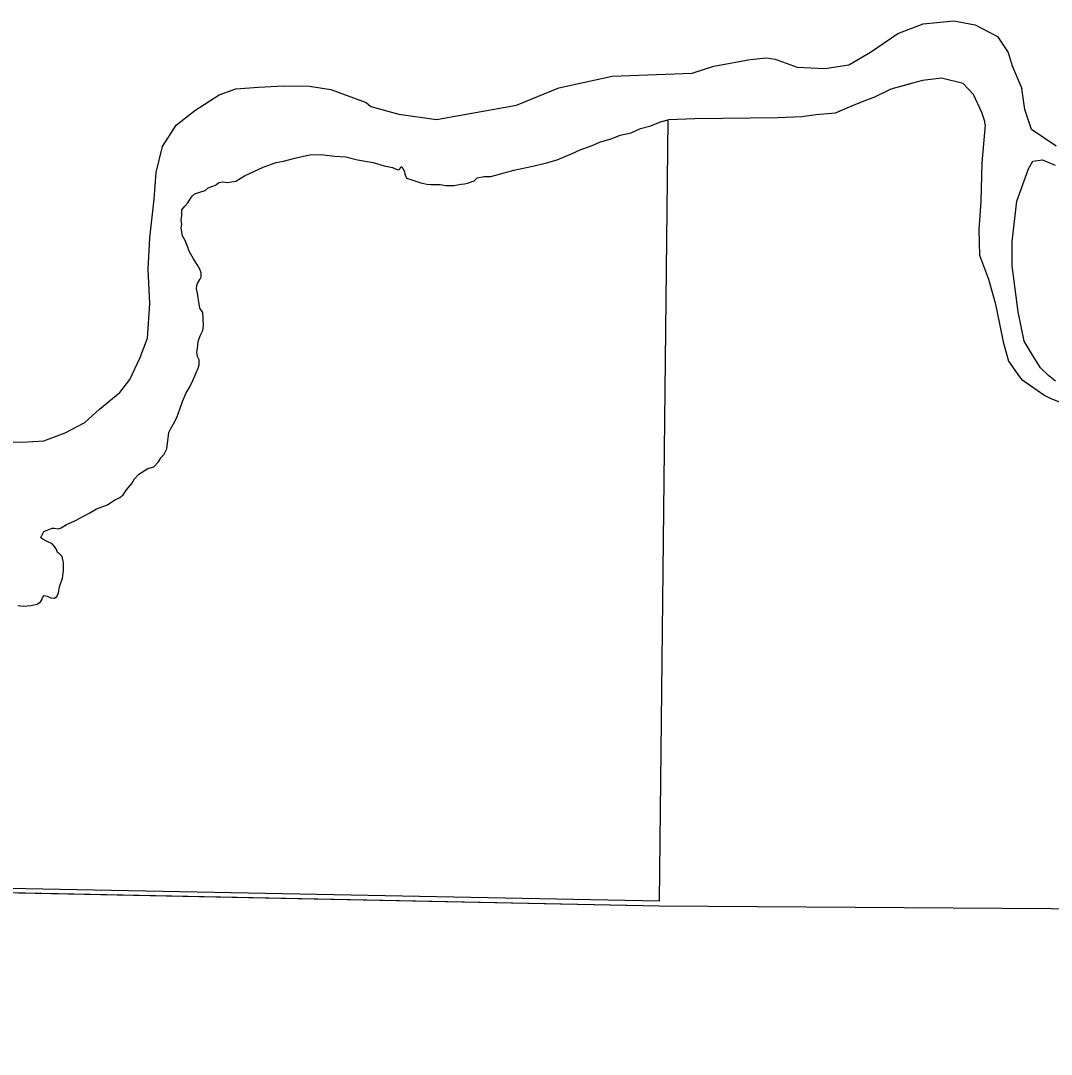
# Model space of a CAD drawing. Extents: x -939622 to -934245, y 1383184 to 1385301.
# Drawn here: x -935501.202 to -935496.544, y 1384262.596 to 1384267.269 of the extents above; entities that cross this region are included whole.
import ezdxf

# ---------------------------------------------------------------- set-up
doc = ezdxf.new("R2010")
doc.units = 0
for name, color, linetype in [('2', 7, 'Continuous'), ('9', 7, 'Continuous'), ('Level 2', 7, 'Continuous')]:
    doc.layers.add(name, color=color, linetype=linetype)

msp = doc.modelspace()

# ---------------------------------------------------------------- linework, layer by layer
at = {"layer": '2'}
for points in [[(-935500.416, 1384266.4863), (-935500.3928, 1384266.4931), (-935500.3683, 1384266.5013), (-935500.3552, 1384266.5128), (-935500.3209, 1384266.5258), (-935500.3062, 1384266.5373), (-935500.2882, 1384266.5406), (-935500.2685, 1384266.5373), (-935500.2293, 1384266.5438), (-935500.1901, 1384266.5667), (-935500.1067, 1384266.606), (-935500.0478, 1384266.6273), (-935500.0135, 1384266.6338), (-935499.9628, 1384266.6469), (-935499.9317, 1384266.6551), (-935499.8957, 1384266.6616), (-935499.8467, 1384266.6632), (-935499.7829, 1384266.6567), (-935499.7322, 1384266.6534), (-935499.6799, 1384266.6403), (-935499.6096, 1384266.6273), (-935499.5589, 1384266.6125), (-935499.5213, 1384266.6044), (-935499.5057, 1384266.597), (-935499.4975, 1384266.595), (-935499.4918, 1384266.5954), (-935499.4873, 1384266.6003), (-935499.484, 1384266.6076), (-935499.4815, 1384266.6085), (-935499.4799, 1384266.6076), (-935499.4738, 1384266.5982), (-935499.4676, 1384266.5864), (-935499.4663, 1384266.5743), (-935499.4582, 1384266.5572), (-935499.4297, 1384266.5471), (-935499.3937, 1384266.5357), (-935499.3659, 1384266.5299), (-935499.3483, 1384266.5275), (-935499.3054, 1384266.5275), (-935499.2812, 1384266.5234), (-935499.2444, 1384266.5242), (-935499.2117, 1384266.5291), (-935499.1962, 1384266.5308), (-935499.1823, 1384266.534), (-935499.1529, 1384266.5455), (-935499.1382, 1384266.5586), (-935499.1071, 1384266.5651), (-935499.0777, 1384266.5651), (-935499.0172, 1384266.5815), (-935498.973, 1384266.5929), (-935498.888, 1384266.6109), (-935498.8258, 1384266.6256), (-935498.7768, 1384266.6403), (-935498.7097, 1384266.6682), (-935498.6738, 1384266.6845), (-935498.6198, 1384266.7041), (-935498.5822, 1384266.7205), (-935498.5331, 1384266.7352), (-935498.4923, 1384266.7516), (-935498.4432, 1384266.7614), (-935498.4007, 1384266.781), (-935498.3533, 1384266.7941), (-935498.3108, 1384266.8121), (-935498.2772, 1384266.8205)], [(-935500.416, 1384266.4863), (-935500.3928, 1384266.4931), (-935500.3683, 1384266.5013), (-935500.3552, 1384266.5128), (-935500.3209, 1384266.5258), (-935500.3062, 1384266.5373), (-935500.2882, 1384266.5406), (-935500.2685, 1384266.5373), (-935500.2293, 1384266.5438), (-935500.1901, 1384266.5667), (-935500.1067, 1384266.606), (-935500.0478, 1384266.6273), (-935500.0135, 1384266.6338), (-935499.9628, 1384266.6469), (-935499.9317, 1384266.6551), (-935499.8957, 1384266.6616), (-935499.8467, 1384266.6632), (-935499.7829, 1384266.6567), (-935499.7322, 1384266.6534), (-935499.6799, 1384266.6403), (-935499.6096, 1384266.6273), (-935499.5589, 1384266.6125), (-935499.5213, 1384266.6044), (-935499.5057, 1384266.597), (-935499.4975, 1384266.595), (-935499.4918, 1384266.5954), (-935499.4873, 1384266.6003), (-935499.484, 1384266.6076), (-935499.4815, 1384266.6085), (-935499.4799, 1384266.6076), (-935499.4738, 1384266.5982), (-935499.4676, 1384266.5864), (-935499.4663, 1384266.5743), (-935499.4582, 1384266.5572), (-935499.4297, 1384266.5471), (-935499.3937, 1384266.5357), (-935499.3659, 1384266.5299), (-935499.3483, 1384266.5275), (-935499.3054, 1384266.5275), (-935499.2812, 1384266.5234), (-935499.2444, 1384266.5242), (-935499.2117, 1384266.5291), (-935499.1962, 1384266.5308), (-935499.1823, 1384266.534), (-935499.1529, 1384266.5455), (-935499.1382, 1384266.5586), (-935499.1071, 1384266.5651), (-935499.0777, 1384266.5651), (-935499.0172, 1384266.5815), (-935498.973, 1384266.5929), (-935498.888, 1384266.6109), (-935498.8258, 1384266.6256), (-935498.7768, 1384266.6403), (-935498.7097, 1384266.6682), (-935498.6738, 1384266.6845), (-935498.6198, 1384266.7041), (-935498.5822, 1384266.7205), (-935498.5331, 1384266.7352), (-935498.4923, 1384266.7516), (-935498.4432, 1384266.7614), (-935498.4007, 1384266.781), (-935498.3533, 1384266.7941), (-935498.3108, 1384266.8121), (-935498.2772, 1384266.8205)], [(-935498.2772, 1384266.8205), (-935498.3162, 1384263.2886)], [(-935498.2772, 1384266.8205), (-935498.3162, 1384263.2886)], [(-935501.0664, 1384264.6598), (-935501.05, 1384264.6576), (-935501.0385, 1384264.666), (-935501.0312, 1384264.6816), (-935501.026, 1384264.7098), (-935501.0135, 1384264.7484), (-935501.0083, 1384264.7839), (-935501.0083, 1384264.8184), (-935501.0145, 1384264.8466), (-935501.0271, 1384264.858), (-935501.0364, 1384264.8643), (-935501.0406, 1384264.8779), (-935501.049, 1384264.8914), (-935501.0604, 1384264.904), (-935501.0824, 1384264.9144), (-935501.1022, 1384264.9248), (-935501.1105, 1384264.9311), (-935501.1095, 1384264.9353), (-935501.1032, 1384264.9468), (-935501.097, 1384264.9593), (-935501.0824, 1384264.9656), (-935501.0604, 1384264.9739), (-935501.049, 1384264.9749), (-935501.0333, 1384264.9718), (-935501.0187, 1384264.976), (-935500.9957, 1384264.9916), (-935500.9571, 1384265.0083), (-935500.8893, 1384265.0438), (-935500.8591, 1384265.0616), (-935500.81, 1384265.0793), (-935500.7808, 1384265.0992), (-935500.7547, 1384265.1127), (-935500.7391, 1384265.1253), (-935500.7234, 1384265.1472), (-935500.7005, 1384265.1764), (-935500.6879, 1384265.1973), (-935500.6675, 1384265.2187), (-935500.6268, 1384265.2438), (-935500.6007, 1384265.2521), (-935500.5798, 1384265.2751), (-935500.5683, 1384265.2918), (-935500.5537, 1384265.3085), (-935500.5423, 1384265.3325), (-935500.5381, 1384265.3586), (-935500.535, 1384265.3816), (-935500.5329, 1384265.4077), (-935500.5235, 1384265.4254), (-935500.512, 1384265.4463), (-935500.4963, 1384265.4755), (-935500.4807, 1384265.5173), (-935500.4703, 1384265.5465), (-935500.4536, 1384265.5861), (-935500.439, 1384265.6112), (-935500.4243, 1384265.6415), (-935500.4108, 1384265.6738), (-935500.3993, 1384265.6978), (-935500.3951, 1384265.7135), (-935500.3951, 1384265.7354), (-935500.4035, 1384265.7511), (-935500.4056, 1384265.7699), (-935500.4035, 1384265.7866), (-935500.3993, 1384265.8182), (-935500.391, 1384265.8443), (-935500.3795, 1384265.8683), (-935500.3753, 1384265.8913), (-935500.3774, 1384265.9226), (-935500.3795, 1384265.9497), (-935500.393, 1384265.9685), (-935500.3951, 1384265.9884), (-935500.3993, 1384266.0155), (-935500.4035, 1384266.0374), (-935500.4077, 1384266.0562), (-935500.4066, 1384266.0719), (-935500.4035, 1384266.0813), (-935500.392, 1384266.098), (-935500.3868, 1384266.1105), (-935500.3857, 1384266.1282), (-935500.392, 1384266.146), (-935500.4045, 1384266.1669), (-935500.4212, 1384266.1919), (-935500.4337, 1384266.2128), (-935500.4421, 1384266.2295), (-935500.4463, 1384266.2451), (-935500.4588, 1384266.2744), (-935500.4704, 1384266.296), (-935500.4766, 1384266.3304), (-935500.474, 1384266.3494), (-935500.4761, 1384266.365), (-935500.4734, 1384266.3881), (-935500.4734, 1384266.4028), (-935500.4734, 1384266.4132), (-935500.4598, 1384266.4299), (-935500.4473, 1384266.4455), (-935500.4348, 1384266.4654), (-935500.4254, 1384266.4769), (-935500.416, 1384266.4863)], [(-935501.0664, 1384264.6598), (-935501.05, 1384264.6576), (-935501.0385, 1384264.666), (-935501.0312, 1384264.6816), (-935501.026, 1384264.7098), (-935501.0135, 1384264.7484), (-935501.0083, 1384264.7839), (-935501.0083, 1384264.8184), (-935501.0145, 1384264.8466), (-935501.0271, 1384264.858), (-935501.0364, 1384264.8643), (-935501.0406, 1384264.8779), (-935501.049, 1384264.8914), (-935501.0604, 1384264.904), (-935501.0824, 1384264.9144), (-935501.1022, 1384264.9248), (-935501.1105, 1384264.9311), (-935501.1095, 1384264.9353), (-935501.1032, 1384264.9468), (-935501.097, 1384264.9593), (-935501.0824, 1384264.9656), (-935501.0604, 1384264.9739), (-935501.049, 1384264.9749), (-935501.0333, 1384264.9718), (-935501.0187, 1384264.976), (-935500.9957, 1384264.9916), (-935500.9571, 1384265.0083), (-935500.8893, 1384265.0438), (-935500.8591, 1384265.0616), (-935500.81, 1384265.0793), (-935500.7808, 1384265.0992), (-935500.7547, 1384265.1127), (-935500.7391, 1384265.1253), (-935500.7234, 1384265.1472), (-935500.7005, 1384265.1764), (-935500.6879, 1384265.1973), (-935500.6675, 1384265.2187), (-935500.6268, 1384265.2438), (-935500.6007, 1384265.2521), (-935500.5798, 1384265.2751), (-935500.5683, 1384265.2918), (-935500.5537, 1384265.3085), (-935500.5423, 1384265.3325), (-935500.5381, 1384265.3586), (-935500.535, 1384265.3816), (-935500.5329, 1384265.4077), (-935500.5235, 1384265.4254), (-935500.512, 1384265.4463), (-935500.4963, 1384265.4755), (-935500.4807, 1384265.5173), (-935500.4703, 1384265.5465), (-935500.4536, 1384265.5861), (-935500.439, 1384265.6112), (-935500.4243, 1384265.6415), (-935500.4108, 1384265.6738), (-935500.3993, 1384265.6978), (-935500.3951, 1384265.7135), (-935500.3951, 1384265.7354), (-935500.4035, 1384265.7511), (-935500.4056, 1384265.7699), (-935500.4035, 1384265.7866), (-935500.3993, 1384265.8182), (-935500.391, 1384265.8443), (-935500.3795, 1384265.8683), (-935500.3753, 1384265.8913), (-935500.3774, 1384265.9226), (-935500.3795, 1384265.9497), (-935500.393, 1384265.9685), (-935500.3951, 1384265.9884), (-935500.3993, 1384266.0155), (-935500.4035, 1384266.0374), (-935500.4077, 1384266.0562), (-935500.4066, 1384266.0719), (-935500.4035, 1384266.0813), (-935500.392, 1384266.098), (-935500.3868, 1384266.1105), (-935500.3857, 1384266.1282), (-935500.392, 1384266.146), (-935500.4045, 1384266.1669), (-935500.4212, 1384266.1919), (-935500.4337, 1384266.2128), (-935500.4421, 1384266.2295), (-935500.4463, 1384266.2451), (-935500.4588, 1384266.2744), (-935500.4704, 1384266.296), (-935500.4766, 1384266.3304), (-935500.474, 1384266.3494), (-935500.4761, 1384266.365), (-935500.4734, 1384266.3881), (-935500.4734, 1384266.4028), (-935500.4734, 1384266.4132), (-935500.4598, 1384266.4299), (-935500.4473, 1384266.4455), (-935500.4348, 1384266.4654), (-935500.4254, 1384266.4769), (-935500.416, 1384266.4863)], [(-935501.2156, 1384264.6253), (-935501.1906, 1384264.6222), (-935501.1561, 1384264.6253), (-935501.128, 1384264.6306), (-935501.1123, 1384264.642), (-935501.106, 1384264.6504), (-935501.1029, 1384264.6608), (-935501.0956, 1384264.6702), (-935501.082, 1384264.6671), (-935501.0664, 1384264.6598)], [(-935501.2156, 1384264.6253), (-935501.1906, 1384264.6222), (-935501.1561, 1384264.6253), (-935501.128, 1384264.6306), (-935501.1123, 1384264.642), (-935501.106, 1384264.6504), (-935501.1029, 1384264.6608), (-935501.0956, 1384264.6702), (-935501.082, 1384264.6671), (-935501.0664, 1384264.6598)], [(-935498.3162, 1384263.2886), (-935506.287, 1384263.444), (-935514.0982, 1384263.5282), (-935522.1493, 1384263.4847)], [(-935502.994, 1384263.3628), (-935498.3157, 1384263.2671), (-935490.3438, 1384263.2134), (-935490.3491, 1384263.1201), (-935482.8081, 1384262.8675), (-935475.0857, 1384262.596)]]:
    msp.add_lwpolyline(points, dxfattribs=at)
at = {"layer": '9'}
for points in [[(-935497.7915, 1384267.0941), (-935497.6933, 1384267.0586), (-935497.5678, 1384267.0532), (-935497.4587, 1384267.0696), (-935497.3605, 1384267.1269), (-935497.2378, 1384267.2115), (-935497.1232, 1384267.2552), (-935496.9841, 1384267.2688), (-935496.8886, 1384267.2497), (-935496.7877, 1384267.1979), (-935496.7386, 1384267.1242), (-935496.7209, 1384267.0648), (-935496.6772, 1384266.9627)], [(-935498.0694, 1384267.0639), (-935497.9047, 1384267.0929), (-935497.8305, 1384267.1007), (-935497.7915, 1384267.0941)], [(-935498.9611, 1384266.8875), (-935498.77, 1384266.9658), (-935498.528, 1384267.0185), (-935498.1679, 1384267.0313), (-935498.0694, 1384267.0639)], [(-935501.2684, 1384265.3651), (-935501.1963, 1384265.3626), (-935501.0973, 1384265.3694), (-935501.0015, 1384265.4062), (-935500.9118, 1384265.452), (-935500.8462, 1384265.5126), (-935500.7537, 1384265.5885), (-935500.7091, 1384265.646), (-935500.6619, 1384265.7456), (-935500.6295, 1384265.8331), (-935500.6187, 1384265.9896), (-935500.6259, 1384266.1459), (-935500.618, 1384266.2873), (-935500.5984, 1384266.4619), (-935500.5903, 1384266.5823), (-935500.5612, 1384266.6998), (-935500.4989, 1384266.7965), (-935500.4154, 1384266.8633), (-935500.3048, 1384266.9333), (-935500.23, 1384266.961), (-935500.1279, 1384266.9678), (-935500.0139, 1384266.9746), (-935499.8968, 1384266.9725), (-935499.8006, 1384266.9582), (-935499.641, 1384266.8993), (-935499.6199, 1384266.8814), (-935499.4935, 1384266.8463)], [(-935496.8425, 1384266.7982), (-935496.8449, 1384266.813), (-935496.8586, 1384266.8539), (-935496.8963, 1384266.9352), (-935496.9418, 1384266.9841), (-935497.04, 1384267.0086), (-935497.1257, 1384266.9985), (-935497.1709, 1384266.986), (-935497.2694, 1384266.9596), (-935497.3455, 1384266.9213), (-935497.3837, 1384266.9076), (-935497.4466, 1384266.883), (-935497.5214, 1384266.8512), (-935497.606, 1384266.843), (-935497.6715, 1384266.8348), (-935497.7806, 1384266.8294), (-935498.1544, 1384266.8244), (-935498.2746, 1384266.8211)], [(-935497.1799, 1384266.9836), (-935497.2694, 1384266.9596), (-935497.3455, 1384266.9213), (-935497.3837, 1384266.9076), (-935497.4466, 1384266.883), (-935497.5214, 1384266.8512), (-935497.606, 1384266.843), (-935497.6715, 1384266.8348), (-935497.7806, 1384266.8294), (-935498.1544, 1384266.8244), (-935498.2746, 1384266.8211)], [(-935496.5217, 1384266.701), (-935496.6335, 1384266.7771), (-935496.6635, 1384266.8671), (-935496.6772, 1384266.9627)], [(-935499.4935, 1384266.8463), (-935499.3232, 1384266.8216), (-935498.9611, 1384266.8875)], [(-935500.416, 1384266.4863), (-935500.3928, 1384266.4931), (-935500.3683, 1384266.5013), (-935500.3552, 1384266.5128), (-935500.3209, 1384266.5258), (-935500.3062, 1384266.5373), (-935500.2882, 1384266.5406), (-935500.2685, 1384266.5373), (-935500.2293, 1384266.5438), (-935500.1901, 1384266.5667), (-935500.1067, 1384266.606), (-935500.0478, 1384266.6273), (-935500.0135, 1384266.6338), (-935499.9628, 1384266.6469), (-935499.9317, 1384266.6551), (-935499.8957, 1384266.6616), (-935499.8467, 1384266.6632), (-935499.7829, 1384266.6567), (-935499.7322, 1384266.6534), (-935499.6799, 1384266.6403), (-935499.6096, 1384266.6273), (-935499.5589, 1384266.6125), (-935499.5213, 1384266.6044), (-935499.5057, 1384266.597), (-935499.4975, 1384266.595), (-935499.4918, 1384266.5954), (-935499.4873, 1384266.6003), (-935499.484, 1384266.6076), (-935499.4815, 1384266.6085), (-935499.4799, 1384266.6076), (-935499.4738, 1384266.5982), (-935499.4676, 1384266.5864), (-935499.4663, 1384266.5743), (-935499.4582, 1384266.5572), (-935499.4297, 1384266.5471), (-935499.3937, 1384266.5357), (-935499.3659, 1384266.5299), (-935499.3483, 1384266.5275), (-935499.3054, 1384266.5275), (-935499.2812, 1384266.5234), (-935499.2444, 1384266.5242), (-935499.2117, 1384266.5291), (-935499.1962, 1384266.5308), (-935499.1823, 1384266.534), (-935499.1529, 1384266.5455), (-935499.1382, 1384266.5586), (-935499.1071, 1384266.5651), (-935499.0777, 1384266.5651), (-935499.0172, 1384266.5815), (-935498.973, 1384266.5929), (-935498.888, 1384266.6109), (-935498.8258, 1384266.6256), (-935498.7768, 1384266.6403), (-935498.7097, 1384266.6682), (-935498.6738, 1384266.6845), (-935498.6198, 1384266.7041), (-935498.5822, 1384266.7205), (-935498.5331, 1384266.7352), (-935498.4923, 1384266.7516), (-935498.4432, 1384266.7614), (-935498.4007, 1384266.781), (-935498.3533, 1384266.7941), (-935498.3108, 1384266.8121), (-935498.2746, 1384266.8211)], [(-935500.416, 1384266.4863), (-935500.3928, 1384266.4931), (-935500.3683, 1384266.5013), (-935500.3552, 1384266.5128), (-935500.3209, 1384266.5258), (-935500.3062, 1384266.5373), (-935500.2882, 1384266.5406), (-935500.2685, 1384266.5373), (-935500.2293, 1384266.5438), (-935500.1901, 1384266.5667), (-935500.1067, 1384266.606), (-935500.0478, 1384266.6273), (-935500.0135, 1384266.6338), (-935499.9628, 1384266.6469), (-935499.9317, 1384266.6551), (-935499.8957, 1384266.6616), (-935499.8467, 1384266.6632), (-935499.7829, 1384266.6567), (-935499.7322, 1384266.6534), (-935499.6799, 1384266.6403), (-935499.6096, 1384266.6273), (-935499.5589, 1384266.6125), (-935499.5213, 1384266.6044), (-935499.5057, 1384266.597), (-935499.4975, 1384266.595), (-935499.4918, 1384266.5954), (-935499.4873, 1384266.6003), (-935499.484, 1384266.6076), (-935499.4815, 1384266.6085), (-935499.4799, 1384266.6076), (-935499.4738, 1384266.5982), (-935499.4676, 1384266.5864), (-935499.4663, 1384266.5743), (-935499.4582, 1384266.5572), (-935499.4297, 1384266.5471), (-935499.3937, 1384266.5357), (-935499.3659, 1384266.5299), (-935499.3483, 1384266.5275), (-935499.3054, 1384266.5275), (-935499.2812, 1384266.5234), (-935499.2444, 1384266.5242), (-935499.2117, 1384266.5291), (-935499.1962, 1384266.5308), (-935499.1823, 1384266.534), (-935499.1529, 1384266.5455), (-935499.1382, 1384266.5586), (-935499.1071, 1384266.5651), (-935499.0777, 1384266.5651), (-935499.0172, 1384266.5815), (-935498.973, 1384266.5929), (-935498.888, 1384266.6109), (-935498.8258, 1384266.6256), (-935498.7768, 1384266.6403), (-935498.7097, 1384266.6682), (-935498.6738, 1384266.6845), (-935498.6198, 1384266.7041), (-935498.5822, 1384266.7205), (-935498.5331, 1384266.7352), (-935498.4923, 1384266.7516), (-935498.4432, 1384266.7614), (-935498.4007, 1384266.781), (-935498.3533, 1384266.7941), (-935498.3108, 1384266.8121), (-935498.2746, 1384266.8211)], [(-935496.8425, 1384266.7982), (-935496.8572, 1384266.6263), (-935496.8627, 1384266.4516), (-935496.8708, 1384266.3237), (-935496.8681, 1384266.209), (-935496.8272, 1384266.0998), (-935496.7972, 1384265.9934), (-935496.7781, 1384265.8978), (-935496.7617, 1384265.8167), (-935496.7372, 1384265.7294), (-935496.6881, 1384265.6584), (-935496.6772, 1384265.6472), (-935496.5735, 1384265.5738), (-935496.5462, 1384265.5602), (-935496.4808, 1384265.5356)], [(-935496.5244, 1384265.639), (-935496.5544, 1384265.6636), (-935496.5926, 1384265.6994), (-935496.6308, 1384265.7591), (-935496.6663, 1384265.8195), (-935496.6935, 1384265.9524), (-935496.7072, 1384266.057), (-935496.7208, 1384266.1607), (-935496.7208, 1384266.2699), (-935496.699, 1384266.4521), (-935496.6471, 1384266.5983), (-935496.628, 1384266.6338), (-935496.5844, 1384266.6404), (-935496.5271, 1384266.6158)], [(-935501.0664, 1384264.6598), (-935501.05, 1384264.6576), (-935501.0385, 1384264.666), (-935501.0312, 1384264.6816), (-935501.026, 1384264.7098), (-935501.0135, 1384264.7484), (-935501.0083, 1384264.7839), (-935501.0083, 1384264.8184), (-935501.0145, 1384264.8466), (-935501.0271, 1384264.858), (-935501.0364, 1384264.8643), (-935501.0406, 1384264.8779), (-935501.049, 1384264.8914), (-935501.0604, 1384264.904), (-935501.0824, 1384264.9144), (-935501.1022, 1384264.9248), (-935501.1105, 1384264.9311), (-935501.1095, 1384264.9353), (-935501.1032, 1384264.9468), (-935501.097, 1384264.9593), (-935501.0824, 1384264.9656), (-935501.0604, 1384264.9739), (-935501.049, 1384264.9749), (-935501.0333, 1384264.9718), (-935501.0187, 1384264.976), (-935500.9957, 1384264.9916), (-935500.9571, 1384265.0083), (-935500.8893, 1384265.0438), (-935500.8591, 1384265.0616), (-935500.81, 1384265.0793), (-935500.7808, 1384265.0992), (-935500.7547, 1384265.1127), (-935500.7391, 1384265.1253), (-935500.7234, 1384265.1472), (-935500.7005, 1384265.1764), (-935500.6879, 1384265.1973), (-935500.6675, 1384265.2187), (-935500.6268, 1384265.2438), (-935500.6007, 1384265.2521), (-935500.5798, 1384265.2751), (-935500.5683, 1384265.2918), (-935500.5537, 1384265.3085), (-935500.5423, 1384265.3325), (-935500.5381, 1384265.3586), (-935500.535, 1384265.3816), (-935500.5329, 1384265.4077), (-935500.5235, 1384265.4254), (-935500.512, 1384265.4463), (-935500.4963, 1384265.4755), (-935500.4807, 1384265.5173), (-935500.4703, 1384265.5465), (-935500.4536, 1384265.5861), (-935500.439, 1384265.6112), (-935500.4243, 1384265.6415), (-935500.4108, 1384265.6738), (-935500.3993, 1384265.6978), (-935500.3951, 1384265.7135), (-935500.3951, 1384265.7354), (-935500.4035, 1384265.7511), (-935500.4056, 1384265.7699), (-935500.4035, 1384265.7866), (-935500.3993, 1384265.8182), (-935500.391, 1384265.8443), (-935500.3795, 1384265.8683), (-935500.3753, 1384265.8913), (-935500.3774, 1384265.9226), (-935500.3795, 1384265.9497), (-935500.393, 1384265.9685), (-935500.3951, 1384265.9884), (-935500.3993, 1384266.0155), (-935500.4035, 1384266.0374), (-935500.4077, 1384266.0562), (-935500.4066, 1384266.0719), (-935500.4035, 1384266.0813), (-935500.392, 1384266.098), (-935500.3868, 1384266.1105), (-935500.3857, 1384266.1282), (-935500.392, 1384266.146), (-935500.4045, 1384266.1669), (-935500.4212, 1384266.1919), (-935500.4337, 1384266.2128), (-935500.4421, 1384266.2295), (-935500.4463, 1384266.2451), (-935500.4588, 1384266.2744), (-935500.4704, 1384266.296), (-935500.4766, 1384266.3304), (-935500.474, 1384266.3494), (-935500.4761, 1384266.365), (-935500.4734, 1384266.3881), (-935500.4734, 1384266.4028), (-935500.4734, 1384266.4132), (-935500.4598, 1384266.4299), (-935500.4473, 1384266.4455), (-935500.4348, 1384266.4654), (-935500.4254, 1384266.4769), (-935500.416, 1384266.4863)], [(-935501.0664, 1384264.6598), (-935501.05, 1384264.6576), (-935501.0385, 1384264.666), (-935501.0312, 1384264.6816), (-935501.026, 1384264.7098), (-935501.0135, 1384264.7484), (-935501.0083, 1384264.7839), (-935501.0083, 1384264.8184), (-935501.0145, 1384264.8466), (-935501.0271, 1384264.858), (-935501.0364, 1384264.8643), (-935501.0406, 1384264.8779), (-935501.049, 1384264.8914), (-935501.0604, 1384264.904), (-935501.0824, 1384264.9144), (-935501.1022, 1384264.9248), (-935501.1105, 1384264.9311), (-935501.1095, 1384264.9353), (-935501.1032, 1384264.9468), (-935501.097, 1384264.9593), (-935501.0824, 1384264.9656), (-935501.0604, 1384264.9739), (-935501.049, 1384264.9749), (-935501.0333, 1384264.9718), (-935501.0187, 1384264.976), (-935500.9957, 1384264.9916), (-935500.9571, 1384265.0083), (-935500.8893, 1384265.0438), (-935500.8591, 1384265.0616), (-935500.81, 1384265.0793), (-935500.7808, 1384265.0992), (-935500.7547, 1384265.1127), (-935500.7391, 1384265.1253), (-935500.7234, 1384265.1472), (-935500.7005, 1384265.1764), (-935500.6879, 1384265.1973), (-935500.6675, 1384265.2187), (-935500.6268, 1384265.2438), (-935500.6007, 1384265.2521), (-935500.5798, 1384265.2751), (-935500.5683, 1384265.2918), (-935500.5537, 1384265.3085), (-935500.5423, 1384265.3325), (-935500.5381, 1384265.3586), (-935500.535, 1384265.3816), (-935500.5329, 1384265.4077), (-935500.5235, 1384265.4254), (-935500.512, 1384265.4463), (-935500.4963, 1384265.4755), (-935500.4807, 1384265.5173), (-935500.4703, 1384265.5465), (-935500.4536, 1384265.5861), (-935500.439, 1384265.6112), (-935500.4243, 1384265.6415), (-935500.4108, 1384265.6738), (-935500.3993, 1384265.6978), (-935500.3951, 1384265.7135), (-935500.3951, 1384265.7354), (-935500.4035, 1384265.7511), (-935500.4056, 1384265.7699), (-935500.4035, 1384265.7866), (-935500.3993, 1384265.8182), (-935500.391, 1384265.8443), (-935500.3795, 1384265.8683), (-935500.3753, 1384265.8913), (-935500.3774, 1384265.9226), (-935500.3795, 1384265.9497), (-935500.393, 1384265.9685), (-935500.3951, 1384265.9884), (-935500.3993, 1384266.0155), (-935500.4035, 1384266.0374), (-935500.4077, 1384266.0562), (-935500.4066, 1384266.0719), (-935500.4035, 1384266.0813), (-935500.392, 1384266.098), (-935500.3868, 1384266.1105), (-935500.3857, 1384266.1282), (-935500.392, 1384266.146), (-935500.4045, 1384266.1669), (-935500.4212, 1384266.1919), (-935500.4337, 1384266.2128), (-935500.4421, 1384266.2295), (-935500.4463, 1384266.2451), (-935500.4588, 1384266.2744), (-935500.4704, 1384266.296), (-935500.4766, 1384266.3304), (-935500.474, 1384266.3494), (-935500.4761, 1384266.365), (-935500.4734, 1384266.3881), (-935500.4734, 1384266.4028), (-935500.4734, 1384266.4132), (-935500.4598, 1384266.4299), (-935500.4473, 1384266.4455), (-935500.4348, 1384266.4654), (-935500.4254, 1384266.4769), (-935500.416, 1384266.4863)], [(-935501.2156, 1384264.6253), (-935501.1906, 1384264.6222), (-935501.1561, 1384264.6253), (-935501.128, 1384264.6306), (-935501.1123, 1384264.642), (-935501.106, 1384264.6504), (-935501.1029, 1384264.6608), (-935501.0956, 1384264.6702), (-935501.082, 1384264.6671), (-935501.0664, 1384264.6598)], [(-935501.2156, 1384264.6253), (-935501.1906, 1384264.6222), (-935501.1561, 1384264.6253), (-935501.128, 1384264.6306), (-935501.1123, 1384264.642), (-935501.106, 1384264.6504), (-935501.1029, 1384264.6608), (-935501.0956, 1384264.6702), (-935501.082, 1384264.6671), (-935501.0664, 1384264.6598)]]:
    msp.add_lwpolyline(points, dxfattribs=at)
at = {"layer": 'Level 2'}
msp.add_lwpolyline([(-935520.0575, 1384263.4671), (-935514.1104, 1384263.5171), (-935506.2493, 1384263.4295), (-935498.3157, 1384263.2671), (-935490.3438, 1384263.2134), (-935490.3491, 1384263.1201), (-935482.8081, 1384262.8675), (-935475.0814, 1384262.5959)], dxfattribs=at)

doc.saveas('drawing.dxf')
